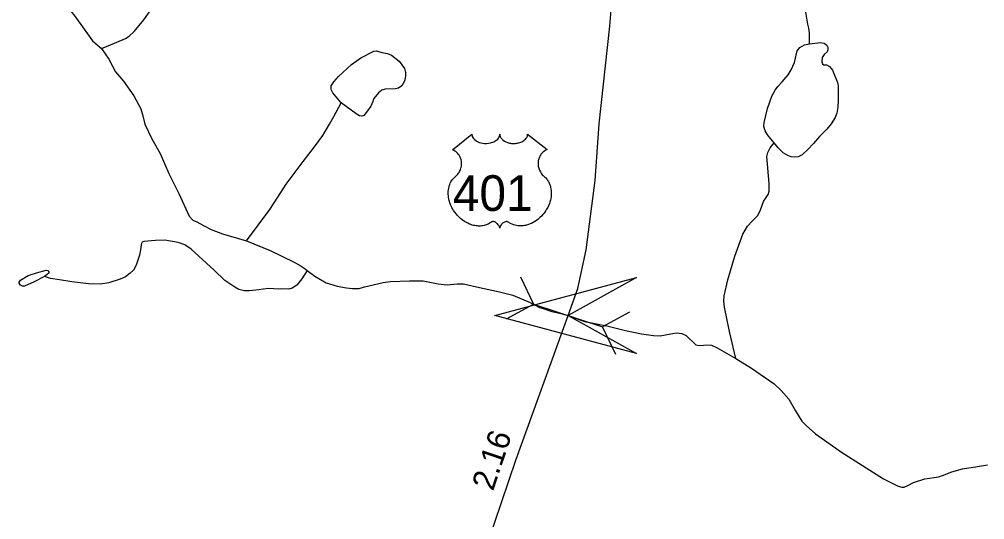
# Model space of a CAD drawing. Extents: x 2126262 to 2293712, y 749403 to 919119.
# Drawn here: x 2211454 to 2216719, y 895865 to 898593 of the extents above; entities that cross this region are included whole.
import ezdxf

# ---------------------------------------------------------------- set-up
doc = ezdxf.new("R2010")
doc.units = 0
for name, color, linetype in [('Exist Hydrographic Creek Single Shore', 7, 'Continuous'), ('Exist Hydrographic Misc Water Feature', 7, 'Continuous'), ('Exist Road Primary US Attributed', 7, 'Continuous'), ('Exist Road Primary US Mileage Hundredths English Label', 7, 'Continuous'), ('Exist Road Primary US Shield CELL', 7, 'Continuous'), ('Exist Road Primary US Shield Number Label', 7, 'Continuous'), ('Exist Road Secondary Structure Culvert Attributed CELL', 7, 'Continuous'), ('Exist Road Secondary Structure Culvert CELL', 7, 'Continuous')]:
    doc.layers.add(name, color=color, linetype=linetype)

msp = doc.modelspace()

# ---------------------------------------------------------------- linework, layer by layer
at = {"layer": 'Exist Hydrographic Creek Single Shore'}
for points in [[(2211570.9, 898899.1), (2211597.3, 898805.6), (2211614.5, 898773.9), (2211659.3, 898726.5), (2211710.6, 898668.5), (2211756.7, 898610.5), (2211808.1, 898539.3), (2211854.2, 898475.1), (2211901.6, 898434.3)], [(2211901.6, 898434.3), (2211942.4, 898376.3), (2211978, 898307.7), (2212022.8, 898256.3), (2212078.5, 898176.3), (2212116.4, 898105.6), (2212128.1, 898066.8), (2212138.9, 898021.7), (2212177.7, 897941), (2212221.8, 897860.7), (2212270.5, 897751.6), (2212324.9, 897642.5), (2212379.9, 897519.1), (2212399.8, 897498.2), (2212421.8, 897488.3), (2212458.2, 897468.4), (2212500, 897447.5), (2212562.8, 897424.3), (2212692.6, 897385.7)], [(2212692.6, 897385.7), (2212822, 897333.4), (2212953.1, 897268.3), (2212986.1, 897250.7), (2213013.7, 897233.1), (2213024.7, 897223.2)], [(2213024.7, 897223.2), (2213066.3, 897192.3), (2213126.9, 897155.9), (2213188.6, 897137.2), (2213239.3, 897129.4), (2213271.3, 897125), (2213307.6, 897126.1), (2213336.3, 897133.9), (2213438.7, 897158.1), (2213479.5, 897163.6), (2213583.1, 897168), (2213656.9, 897166.9), (2213737.9, 897151.5), (2213787.4, 897144.9), (2213842.5, 897151.5), (2213876.7, 897151.5), (2213947.2, 897133.9), (2214073.9, 897107.4), (2214146.6, 897089.8), (2214240.8, 897049.3), (2214291.2, 897022.2), (2214311.9, 897015.9), (2214358.8, 897000.6), (2214407.5, 896989.7), (2214447.1, 896978), (2214536.4, 896944.6), (2214603.1, 896932.9), (2214658.9, 896922.1), (2214760.2, 896896.1), (2214847.3, 896878.4), (2214913.4, 896869.6), (2214948.6, 896867.4), (2214988.3, 896874), (2215037.9, 896882.8), (2215067.6, 896880.6), (2215091.9, 896868.5), (2215143.6, 896817.8), (2215162.4, 896814.5), (2215185.5, 896816.7), (2215203.1, 896818.9), (2215230.2, 896815.9), (2215260, 896802.7), (2215362.4, 896744.3)], [(2215362.4, 896744.3), (2215447.1, 896690.1), (2215571.6, 896605.2), (2215610.1, 896570), (2215650.9, 896522.6), (2215687.3, 896457.5), (2215722.1, 896402), (2215745.2, 896377.7), (2215795.9, 896332.5), (2215938, 896233.3), (2216167.2, 896087.8), (2216247.1, 896047), (2216266.9, 896041.5), (2216280.1, 896041.5), (2216301.1, 896051.4), (2216331.9, 896067.9), (2216393.6, 896086.7), (2216467.4, 896098.8), (2216489.5, 896105.4), (2216540.1, 896126.4), (2216598.5, 896141.8), (2216680.1, 896155), (2216734.1, 896163.8)]]:
    msp.add_lwpolyline(points, dxfattribs=at)
at = {"layer": 'Exist Hydrographic Misc Water Feature'}
for points in [[(2215763.4, 898459.8), (2215763.4, 898519.3), (2215760.5, 898544.7), (2215754.9, 898567.2), (2215744.4, 898632.7), (2215735.9, 898674.9), (2215716.2, 898731.9), (2215707.8, 898764.3), (2215689.5, 898832.1), (2215670.5, 898894.1), (2215657.8, 898937.7), (2215628.3, 899007.4), (2215611.4, 899039.8), (2215605, 899053.9), (2215602.9, 899064.5), (2215604.3, 899082.1), (2215602.9, 899099.9), (2215555.1, 899194.2), (2215496, 899299.8), (2215439.7, 899414.2)], [(2211901.6, 898434.3), (2211951.1, 898453.6), (2212033.4, 898488.1), (2212053.1, 898502.2), (2212080.5, 898526.8), (2212134, 898591.2), (2212176.2, 898651.8), (2212198, 898692.6), (2212207.9, 898720.8), (2212213.5, 898751.1), (2212222, 898833)], [(2215763.4, 898459.8), (2215824.6, 898466.9), (2215844.3, 898464), (2215858.3, 898452.8), (2215864.7, 898440.8), (2215864, 898426.7), (2215860.5, 898415.5), (2215843.6, 898400.7), (2215833.7, 898385.2), (2215831.6, 898360.5), (2215835.1, 898350.7), (2215842.2, 898345.8), (2215856.9, 898345.1), (2215873.1, 898336.6), (2215889.3, 898315.5), (2215916, 898248.6), (2215919.6, 898229.6), (2215919.6, 898188.5), (2215921, 898151.9), (2215918.2, 898114.6), (2215912.5, 898082.2), (2215903.4, 898058.2), (2215883, 898023.7), (2215859, 897993.5), (2215818.9, 897954.4), (2215786.6, 897916.4), (2215754.2, 897882.6), (2215723.2, 897855.1), (2215702.1, 897843.9), (2215683.8, 897841.7), (2215664.8, 897843.9), (2215645.1, 897850.2), (2215621.2, 897865.7), (2215593.8, 897891.7), (2215571.3, 897919.2)], [(2215571.3, 897919.2), (2215534.7, 897962.8), (2215521.3, 897986), (2215515.7, 898008.5), (2215516.4, 898031), (2215534, 898107.8), (2215557.9, 898173.3), (2215576.9, 898206), (2215591.7, 898226.4), (2215614.9, 898253.2), (2215647.3, 898291.2), (2215664.1, 898317.2), (2215682.4, 898357.4), (2215696.5, 898421.8), (2215710.6, 898438.7), (2215736.6, 898453.5), (2215763.4, 898459.8)], [(2212692.6, 897385.7), (2212820.6, 897556.6), (2212864.2, 897623.7), (2212910, 897693.4), (2212948.7, 897744.8), (2213002.9, 897817.3), (2213063.8, 897898.6), (2213108.8, 897959.8), (2213145.4, 898021.8), (2213170, 898063.8), (2213209.5, 898137.7)], [(2215362.4, 896744.3), (2215327.8, 896890.8), (2215299.7, 897023.2), (2215296.8, 897057), (2215298.3, 897085.1), (2215318, 897172.5), (2215357.4, 897301), (2215399.6, 897422.1), (2215424.9, 897464.4), (2215451.6, 897492.5), (2215482.6, 897523.5), (2215496.7, 897554.5), (2215513.6, 897599.5), (2215538.9, 897637.5), (2215543.1, 897655.9), (2215543.1, 897698.1), (2215531.9, 897845.9), (2215536.1, 897867.1), (2215550.2, 897892.4), (2215571.3, 897919.2)], [(2213024.7, 897223.2), (2212994.4, 897177.4), (2212968.4, 897143.6), (2212943, 897127.4), (2212924.8, 897122.5), (2212884.6, 897123.2), (2212869.9, 897122.5), (2212814.3, 897124.6), (2212783.3, 897122.5), (2212760.1, 897118.2), (2212709.8, 897111.9), (2212683.1, 897112.6), (2212652.1, 897119.6), (2212629.6, 897133), (2212574.7, 897169.6), (2212516.6, 897225), (2212392, 897339.7), (2212356.1, 897363), (2212321, 897377), (2212247.8, 897388.3), (2212196.4, 897386.2), (2212133.8, 897382), (2212124.7, 897377.7), (2212119.7, 897370.7), (2212118.3, 897362.3), (2212114.8, 897336.9), (2212109.6, 897308), (2212091.3, 897252.4), (2212076.5, 897225.7), (2212059.6, 897208.1), (2212033.6, 897189.1), (2212004.1, 897175.7), (2211942.8, 897156), (2211897.8, 897148.9), (2211831.7, 897151.7), (2211740.2, 897161.6), (2211673.7, 897172.9), (2211624.4, 897179.9), (2211592.1, 897191.2)]]:
    msp.add_lwpolyline(points, dxfattribs=at)
for points in [[(2213209.5, 898137.7), (2213163.4, 898193.1), (2213155, 898211.4), (2213155, 898231.1), (2213169.8, 898252.9), (2213195.8, 898281.1), (2213265.5, 898346.6), (2213317.5, 898383.9), (2213387.2, 898419.8), (2213402, 898421.2), (2213430.8, 898411.4), (2213463.2, 898407.1), (2213485, 898398), (2213525.1, 898364.9), (2213555.4, 898324.8), (2213561, 898303.6), (2213561, 898282.5), (2213555.4, 898255.8), (2213539.9, 898229.7), (2213522.3, 898218.4), (2213506.1, 898213.5), (2213449.8, 898212.8), (2213430.8, 898206.5), (2213413.2, 898191.7), (2213387.9, 898160.7), (2213381.6, 898145.2), (2213371, 898119.9), (2213347.8, 898086.1), (2213333.7, 898069.2), (2213323.2, 898065), (2213309.8, 898067.8), (2213290.8, 898078.3)], [(2211592.1, 897191.2), (2211535.8, 897160.9), (2211483, 897138.4), (2211471.8, 897137.7), (2211461.2, 897144), (2211454.2, 897154.6), (2211454.2, 897160.2), (2211459.8, 897170), (2211502.7, 897196.1), (2211547.7, 897210.2), (2211600.5, 897225), (2211610.4, 897223.6), (2211615.3, 897215.8), (2211615.3, 897208.8), (2211606.9, 897201)]]:
    msp.add_lwpolyline(points, close=True, dxfattribs=at)
at = {"layer": 'Exist Road Primary US Attributed'}
msp.add_lwpolyline([(2214009.9, 895738), (2214161.7, 896189.6), (2214447.1, 896978), (2214501.3, 897125.5), (2214545.6, 897335.7), (2214595.3, 897714.6), (2214617.4, 898022.6), (2214675.4, 898556.4), (2214694.6, 898798.4), (2214664.2, 898978.2), (2214595.2, 899191.1), (2214413.3, 899501.6), (2214341.5, 899642.6), (2214283.5, 899861.1), (2214258.6, 900029.8), (2214252.4, 900257.3), (2214266.2, 900438.4), (2214280.7, 900552.5), (2214307.6, 900788.3), (2214385.5, 901365.4)], dxfattribs=at)
at = {"layer": 'Exist Road Primary US Shield CELL'}
msp.add_lwpolyline([(2213922.6, 897966.9), (2213922.9, 897962.5), (2213923.9, 897957.3), (2213924.7, 897954.6), (2213927.2, 897949.5), (2213931.2, 897943.4), (2213936.8, 897937.4), (2213943.2, 897932.2), (2213947.4, 897929.4), (2213954.7, 897925.5), (2213962.9, 897922.1), (2213972.1, 897919.4), (2213981.4, 897917.5), (2213991.6, 897916.4), (2214001.7, 897916.2), (2214012.7, 897917), (2214024.7, 897919.4), (2214030.3, 897920.8), (2214036.5, 897922.9), (2214042.3, 897925.3), (2214048.6, 897928.7), (2214053.7, 897932), (2214057.7, 897934.9), (2214063.4, 897940.3), (2214067.8, 897945.9), (2214069.7, 897949), (2214071.4, 897952), (2214073.6, 897958.4), (2214074.2, 897961.3), (2214074.7, 897967.1), (2214075, 897962.2), (2214075.5, 897959.1), (2214076.3, 897956.1), (2214077.6, 897952.9), (2214079.9, 897948.4), (2214082.4, 897944.6), (2214087.1, 897939), (2214090.1, 897936.3), (2214092.8, 897934.1), (2214100, 897929.1), (2214108.4, 897924.8), (2214112.6, 897923), (2214116.8, 897921.5), (2214122.2, 897919.9), (2214127.8, 897918.6), (2214133.3, 897917.6), (2214139, 897916.8), (2214144.8, 897916.4), (2214149.5, 897916.2), (2214155.2, 897916.3), (2214160.6, 897916.6), (2214166, 897917.2), (2214172.1, 897918.2), (2214176.9, 897919.3), (2214183.3, 897921), (2214189.1, 897923.1), (2214194.2, 897925.3), (2214200.8, 897928.7), (2214206.1, 897932.1), (2214210, 897935.2), (2214214.6, 897939.5), (2214219, 897944.6), (2214221.6, 897948.3), (2214223.4, 897952.1), (2214225.1, 897956.1), (2214226.1, 897960.4), (2214226.6, 897964.1), (2214226.7, 897967.2), (2214333, 897882.6), (2214330.5, 897881.6), (2214324.7, 897878.8), (2214320.2, 897876.1), (2214312.9, 897871), (2214309.7, 897868.1), (2214306.6, 897865.2), (2214303.7, 897862), (2214301.1, 897859.1), (2214298.1, 897854.8), (2214295.3, 897850.5), (2214292.6, 897845.8), (2214290.6, 897841.7), (2214287.4, 897833.2), (2214285.8, 897827.8), (2214284.8, 897823.2), (2214283.5, 897813.7), (2214283.2, 897809.2), (2214283.2, 897804.8), (2214283.5, 897800), (2214283.9, 897795.5), (2214284.7, 897790.8), (2214285.5, 897786.7), (2214286.8, 897781.6), (2214288.7, 897775.7), (2214291, 897770), (2214295.9, 897760.7), (2214302.1, 897751.3), (2214306.6, 897746), (2214311, 897741.5), (2214317.5, 897736), (2214321.1, 897732.9), (2214325.2, 897728.8), (2214331.8, 897721.1), (2214334.5, 897717.4), (2214337.2, 897713.3), (2214339.7, 897709.1), (2214342.3, 897704.6), (2214344.3, 897700.6), (2214348, 897691.5), (2214350.7, 897682.7), (2214352, 897678), (2214354, 897667.6), (2214354.7, 897662.5), (2214355.5, 897652.3), (2214355.6, 897640), (2214354.6, 897628.3), (2214352.4, 897614.7), (2214350.6, 897606.5), (2214347.8, 897597), (2214345.1, 897588.8), (2214340.3, 897576.7), (2214336, 897567.9), (2214330.4, 897557.6), (2214326.5, 897551.4), (2214322.1, 897544.7), (2214316.5, 897537), (2214310, 897528.9), (2214302.1, 897520.3), (2214295.8, 897513.9), (2214287.5, 897506.5), (2214282.5, 897502.4), (2214275.3, 897497), (2214265.5, 897490.5), (2214255.9, 897484.9), (2214247.6, 897480.7), (2214240.4, 897477.5), (2214230.9, 897473.9), (2214215.3, 897469.6), (2214209.5, 897468.4), (2214202.8, 897467.4), (2214196.4, 897466.8), (2214190.3, 897466.4), (2214182, 897466.4), (2214173.8, 897467), (2214166, 897468.2), (2214157.9, 897469.9), (2214149.4, 897472.4), (2214141.7, 897475.4), (2214133.9, 897479.2), (2214120.8, 897487.5), (2214117, 897489.5), (2214114.9, 897490.1), (2214109.8, 897490.3), (2214105, 897489.3), (2214100.1, 897487.4), (2214097.2, 897485.8), (2214093.2, 897483.2), (2214090.2, 897480.8), (2214086.6, 897477.4), (2214084.1, 897474.5), (2214082.2, 897472.2), (2214078.5, 897466.4), (2214077.1, 897463.6), (2214075.8, 897460.1), (2214074.5, 897454.8), (2214072.9, 897461.4), (2214070.9, 897465.8), (2214068.7, 897469.6), (2214066.3, 897472.9), (2214062.6, 897477.2), (2214059.3, 897480.4), (2214055.3, 897483.7), (2214051, 897486.2), (2214047.6, 897488), (2214044.4, 897489.2), (2214040.6, 897490.1), (2214037.5, 897490.4), (2214034.9, 897490.3), (2214031.4, 897489.5), (2214026.5, 897486.1), (2214022, 897482.9), (2214017, 897479.8), (2214011.1, 897476.7), (2214006.8, 897474.7), (2214001.7, 897472.7), (2213995.6, 897470.7), (2213989.1, 897469), (2213982.4, 897467.7), (2213976.5, 897466.7), (2213970.1, 897466.1), (2213964.4, 897466), (2213958.5, 897466), (2213952.9, 897466.5), (2213946.4, 897467), (2213938.4, 897468.2), (2213931.7, 897469.7), (2213924.7, 897471.6), (2213917.5, 897473.9), (2213909.8, 897476.8), (2213900.1, 897481), (2213893.4, 897484.5), (2213882.8, 897490.6), (2213870.4, 897499.2), (2213861, 897506.8), (2213854.1, 897513), (2213844, 897523.3), (2213838.1, 897530), (2213828.7, 897542.1), (2213822.8, 897550.8), (2213818.9, 897557.2), (2213813.3, 897567.5), (2213810.2, 897574), (2213806.1, 897583.4), (2213803, 897592), (2213800.3, 897600.2), (2213798.9, 897605.4), (2213796.9, 897614.5), (2213795.7, 897620.9), (2213794.5, 897629.8), (2213793.8, 897639.2), (2213793.7, 897647.8), (2213793.9, 897654.9), (2213794.8, 897663.3), (2213796.2, 897672.1), (2213797.9, 897679.7), (2213799.4, 897685.2), (2213801.7, 897691.8), (2213804.6, 897699.2), (2213808.2, 897706.2), (2213811.5, 897712.1), (2213815.7, 897718.3), (2213819.9, 897723.7), (2213825.3, 897729.6), (2213830.9, 897735), (2213836.1, 897739.2), (2213842.3, 897745.2), (2213845.5, 897748.9), (2213849.3, 897754), (2213852.4, 897758.7), (2213854.9, 897762.9), (2213858.1, 897769.1), (2213860, 897773.7), (2213862.5, 897780.9), (2213863.7, 897785.9), (2213865, 897792.4), (2213865.8, 897798.5), (2213866.1, 897806.1), (2213865.9, 897812.4), (2213865.1, 897819.7), (2213863.7, 897826.7), (2213862, 897832.9), (2213859.4, 897839.9), (2213857, 897845.1), (2213852.9, 897852), (2213848.4, 897858.5), (2213843.7, 897863.8), (2213839, 897868.5), (2213834.5, 897872), (2213830.2, 897875.1), (2213824.8, 897878.4), (2213819.6, 897880.9), (2213816.3, 897882.2)], close=True, dxfattribs=at)
at = {"layer": 'Exist Road Secondary Structure Culvert Attributed CELL'}
msp.add_lwpolyline([(2214819.9, 896771), (2214047.1, 896978), (2214819.9, 897185.1), (2214447.1, 896978)], close=True, dxfattribs=at)
at = {"layer": 'Exist Road Secondary Structure Culvert CELL'}
for p, q in [((2214187, 897189.8), (2214258.5, 897039.4)), ((2214112.2, 896959.8), (2214258.5, 897039.4)), ((2214258.5, 897039.4), (2214635.8, 896916.7)), ((2214782.1, 896996.2), (2214635.8, 896916.7)), ((2214707.3, 896766.2), (2214635.8, 896916.7))]:
    msp.add_line(p, q, dxfattribs=at)

# ---------------------------------------------------------------- texts
at = {"layer": 'Exist Road Primary US Mileage Hundredths English Label'}
msp.add_text('2.16', height=125, rotation=71.4238, dxfattribs=at).set_placement((2214037.7, 896017))
at = {"layer": 'Exist Road Primary US Shield Number Label'}
msp.add_text('401', height=195, dxfattribs=at).set_placement((2213818.7, 897548.2))

doc.saveas('drawing.dxf')
